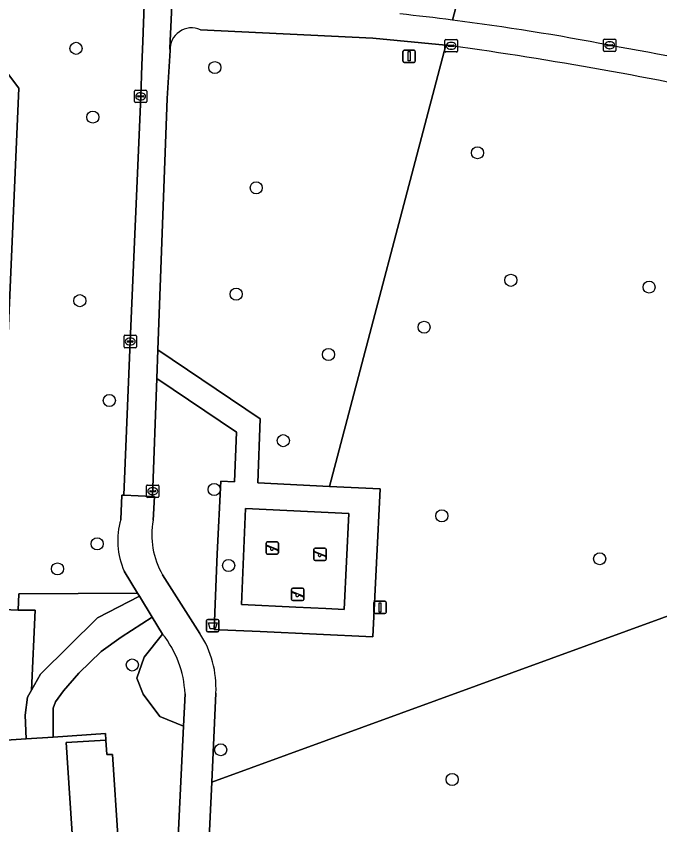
# Model space of a CAD drawing. Extents: x 160732 to 162107, y 387428 to 388479.
# Drawn here: x 160866.9 to 160918.9, y 387911.6 to 387976.9 of the extents above; entities that cross this region are included whole.
import ezdxf

# ---------------------------------------------------------------- set-up
doc = ezdxf.new("R2010")
doc.units = 0
for name, color, linetype in [('IMGEO_Afvalbak', 7, 'Continuous'), ('IMGEO_Boom', 7, 'Continuous'), ('IMGEO_Grasland_overig', 7, 'Continuous'), ('IMGEO_Groenvoorziening', 7, 'Continuous'), ('IMGEO_Kolk', 7, 'Continuous'), ('IMGEO_Lichtmast', 7, 'Continuous'), ('IMGEO_Meer_plas_ven_vijver', 7, 'Continuous'), ('IMGEO_Speelvoorziening', 7, 'Continuous'), ('IMGEO_Terreindeel_open', 7, 'Continuous'), ('IMGEO_Voetpad_gesloten', 7, 'Continuous'), ('IMGEO_Voetpad_halfverhard', 7, 'Continuous'), ('IMGEO_Voetpad_open', 7, 'Continuous')]:
    doc.layers.add(name, color=color, linetype=linetype)

msp = doc.modelspace()

# ---------------------------------------------------------------- linework, layer by layer
at = {"layer": 'IMGEO_Afvalbak'}
for p, q in [((160882.278, 387927.306), (160882.278, 387928.106)), ((160882.278, 387928.106), (160882.278, 387927.306)), ((160882.378, 387928.206), (160883.168, 387928.206)), ((160883.168, 387928.206), (160882.378, 387928.206)), ((160883.268, 387928.106), (160883.268, 387927.306)), ((160883.268, 387927.306), (160883.268, 387928.106)), ((160883.168, 387927.206), (160882.378, 387927.206)), ((160882.378, 387927.206), (160883.168, 387927.206))]:
    msp.add_line(p, q, dxfattribs=at)
msp.add_lwpolyline([(160882.421, 387927.92), (160883.125, 387927.92), (160882.976, 387927.45), (160882.57, 387927.45), (160882.421, 387927.92)], dxfattribs=at)
for centre, start, end in [((160882.378, 387928.106), 90, 180), ((160882.378, 387928.106), 90, 180), ((160883.168, 387928.106), 0, 90), ((160883.168, 387928.106), 360, 90), ((160882.378, 387927.306), 180, 270), ((160882.378, 387927.306), 180, 270), ((160883.168, 387927.306), 270, 0), ((160883.168, 387927.306), 270, 0)]:
    msp.add_arc(centre, 0.1, start, end, dxfattribs=at)
at = {"layer": 'IMGEO_Boom'}
for centre in [(160871.741, 387974.308), (160882.945, 387972.756), (160873.091, 387968.762), (160904.139, 387965.882), (160886.288, 387963.051), (160906.83, 387955.584), (160917.993, 387955.035), (160884.663, 387954.46), (160872.043, 387953.938), (160899.832, 387951.79), (160892.125, 387949.592), (160874.429, 387945.881), (160888.47, 387942.636), (160882.894, 387938.694), (160901.262, 387936.568), (160873.441, 387934.307), (160884.056, 387932.551), (160914.008, 387933.103), (160870.241, 387932.279), (160876.283, 387924.526), (160883.418, 387917.682), (160902.1, 387915.285)]:
    msp.add_circle(centre, 0.489, dxfattribs=at)
at = {"layer": 'IMGEO_Grasland_overig'}
msp.add_lwpolyline([(160869.892, 387918.704), (160869.892, 387921.038), (160870.084, 387921.538), (160870.738, 387922.448), (160871.98, 387923.87), (160873.761, 387925.626), (160875.375, 387926.767), (160877.895, 387928.383), (160876.872, 387930.067), (160873.467, 387928.33), (160868.877, 387923.777), (160868.145, 387922.502), (160867.818, 387921.933), (160867.628, 387920.482), (160867.717, 387918.559)], close=True, dxfattribs=at)
at = {"layer": 'IMGEO_Groenvoorziening'}
for points in [[(160902.126, 387976.591), (160906.196, 387992.021), (160897.751, 387991.489), (160890, 388000), (160882.131, 388008.64), (160881.008, 388008.678), (160879.409, 388008.733), (160876.695, 388008.778), (160875.217, 388008.867), (160871.139, 388008.888), (160863.449, 388000), (160855.223, 387990.492), (160854.358, 387988.839), (160855.199, 387986.853), (160867.134, 387971.083), (160865.265, 387929.026), (160867.075, 387928.962), (160867.133, 387930.262), (160876.713, 387930.33), (160875.633, 387932.106)], [(160876.958, 387970.435), (160877.057, 387972.961), (160877.131, 387974.862), (160877.247, 387977.825), (160877.298, 387996.374), (160877.232, 388000), (160877.116, 388006.329), (160879.203, 388006.285), (160879.249, 388000), (160879.373, 387983.26), (160879.607, 387983.257), (160879.576, 387980.121)], [(160988.743, 387997.226), (160906.196, 387992.021), (160902.126, 387976.591)], [(160879.326, 387974.134), (160879.108, 387970.248), (160878.354, 387949.963), (160886.6, 387944.391), (160886.412, 387939.227), (160892.198, 387938.947), (160901.59, 387974.562), (160895.688, 387975.138), (160881.777, 387975.812)], [(160902.02, 387974.516), (160901.59, 387974.562), (160892.198, 387938.947), (160896.288, 387938.749), (160895.707, 387926.792), (160886.598, 387927.233), (160884.651, 387927.318), (160883.346, 387927.374), (160882.898, 387927.394), (160883.08, 387932.156), (160883.144, 387933.503), (160883.43, 387939.371), (160884.542, 387939.317), (160884.688, 387943.329), (160878.269, 387947.667), (160877.915, 387938.125), (160878.07, 387938.118), (160877.955, 387936.207)], [(160875.348, 387936.264), (160875.426, 387938.23), (160875.608, 387938.222), (160876.115, 387950.643), (160876.958, 387970.435)], [(160883.029, 387922.248), (160882.69, 387915.076), (160934.312, 387933.886), (160956.037, 387952.489), (160958.852, 387961.971), (160951.106, 387964.187)], [(160983.661, 387954.594), (160981.782, 387955.294), (160980.84, 387955.569), (160980.877, 387955.751), (160974.647, 387957.454), (160958.852, 387961.971), (160956.037, 387952.489), (160934.312, 387933.886), (160882.69, 387915.076), (160881.471, 387889.262), (160891.47, 387889.324), (160890.848, 387878.409), (160889.317, 387876.771), (160882.42, 387878.162), (160881.058, 387879.499), (160880.9, 387876.445), (160882.367, 387876.334), (160883.587, 387876.277), (160886.821, 387876.126), (160888.248, 387876.06), (160888.069, 387872.845), (160888.05, 387872.328), (160887.966, 387870.15), (160887.98, 387869.584)], [(160878.721, 387931.814), (160881.738, 387927.077)], [(160878.724, 387927.019), (160877.244, 387925.143), (160876.656, 387923.455), (160877.166, 387922.16), (160878.5, 387920.355), (160880.412, 387919.589)], [(160880.412, 387919.589), (160880.537, 387922.206)]]:
    msp.add_lwpolyline(points, dxfattribs=at)
for points in [[(160876.713, 387930.33), (160867.133, 387930.262), (160867.075, 387928.962), (160868.446, 387928.962), (160868.145, 387922.502), (160868.877, 387923.777), (160873.467, 387928.33), (160876.872, 387930.067)], [(160867.717, 387918.559), (160867.628, 387920.482), (160867.818, 387921.933), (160868.145, 387922.502), (160868.446, 387928.962), (160867.075, 387928.962), (160865.265, 387929.026), (160864.937, 387929.038), (160864.439, 387918.341)], [(160874.221, 387917.29), (160874.693, 387917.298), (160875.153, 387910.343), (160874.695, 387910.308), (160874.742, 387909.529), (160879.934, 387909.529), (160880.412, 387919.589), (160878.5, 387920.355), (160877.166, 387922.16), (160876.656, 387923.455), (160877.244, 387925.143), (160878.724, 387927.019), (160877.895, 387928.383), (160875.375, 387926.767), (160873.761, 387925.626), (160871.98, 387923.87), (160870.738, 387922.448), (160870.084, 387921.538), (160869.892, 387921.038), (160869.892, 387918.704), (160874.111, 387918.984), (160874.139, 387918.461)]]:
    msp.add_lwpolyline(points, close=True, dxfattribs=at)
for centre, radius, start, end in [((160877.212, 387781.469), 196.706, 82.72365, 83.96794), ((160876.861, 387778.415), 199.78, 79.04893, 82.73458), ((160881.071, 387974.214), 1.747, 66.18409, 182.60844), ((160856.795, 387650.712), 326.947, 77.72209, 82.04897), ((160829.039, 387496.933), 485.265, 76.85982, 79.81903), ((160881.139, 387934.572), 6.033, 163.71323, 204.12891), ((160884.311, 387935.052), 6.46, 169.70133, 210.08092), ((160872.248, 387921.831), 8.298, 2.58713, 38.69447), ((160874.974, 387922.682), 8.066, 356.91786, 33.01733)]:
    msp.add_arc(centre, radius, start, end, dxfattribs=at)
at = {"layer": 'IMGEO_Kolk'}
for p, q in [((160901.519, 387974.089), (160901.519, 387974.941)), ((160901.594, 387975.015), (160902.446, 387975.015)), ((160902.007, 387974.795), (160902.032, 387974.795)), ((160902.52, 387974.941), (160902.52, 387974.089)), ((160914.312, 387974.132), (160914.312, 387974.984)), ((160914.387, 387975.058), (160915.239, 387975.058)), ((160914.8, 387974.838), (160914.825, 387974.838)), ((160915.313, 387974.984), (160915.313, 387974.132)), ((160901.778, 387974.509), (160901.778, 387974.521)), ((160902.216, 387974.472), (160901.818, 387974.472)), ((160901.821, 387974.558), (160902.219, 387974.558)), ((160902.03, 387974.235), (160902.005, 387974.235)), ((160902.262, 387974.521), (160902.262, 387974.509)), ((160914.571, 387974.552), (160914.571, 387974.564)), ((160915.009, 387974.515), (160914.611, 387974.515)), ((160914.614, 387974.601), (160915.012, 387974.601)), ((160914.823, 387974.278), (160914.798, 387974.278)), ((160915.055, 387974.564), (160915.055, 387974.552)), ((160902.446, 387974.015), (160901.594, 387974.015)), ((160915.239, 387974.058), (160914.387, 387974.058)), ((160876.456, 387970.009), (160876.456, 387970.861)), ((160876.531, 387970.935), (160877.383, 387970.935)), ((160877.457, 387970.861), (160877.457, 387970.009)), ((160876.715, 387970.429), (160876.715, 387970.441)), ((160877.153, 387970.392), (160876.755, 387970.392)), ((160876.758, 387970.478), (160877.156, 387970.478)), ((160876.944, 387970.715), (160876.969, 387970.715)), ((160877.199, 387970.441), (160877.199, 387970.429)), ((160877.383, 387969.935), (160876.531, 387969.935)), ((160876.967, 387970.155), (160876.942, 387970.155)), ((160875.613, 387950.217), (160875.613, 387951.069)), ((160875.688, 387951.143), (160876.54, 387951.143)), ((160875.872, 387950.637), (160875.872, 387950.649)), ((160875.915, 387950.686), (160876.313, 387950.686)), ((160876.101, 387950.923), (160876.126, 387950.923)), ((160876.356, 387950.649), (160876.356, 387950.637)), ((160876.614, 387951.069), (160876.614, 387950.217)), ((160876.54, 387950.143), (160875.688, 387950.143)), ((160876.31, 387950.6), (160875.912, 387950.6)), ((160876.124, 387950.363), (160876.099, 387950.363)), ((160877.431, 387938.126), (160877.431, 387938.978)), ((160877.506, 387939.052), (160878.358, 387939.052)), ((160878.432, 387938.978), (160878.432, 387938.126)), ((160877.69, 387938.546), (160877.69, 387938.558)), ((160878.128, 387938.509), (160877.73, 387938.509)), ((160877.733, 387938.595), (160878.131, 387938.595)), ((160877.942, 387938.272), (160877.917, 387938.272)), ((160877.919, 387938.832), (160877.944, 387938.832)), ((160878.174, 387938.558), (160878.174, 387938.546)), ((160878.358, 387938.052), (160877.506, 387938.052))]:
    msp.add_line(p, q, dxfattribs=at)
for points in [[(160901.519, 387974.089), (160901.519, 387974.941)], [(160901.594, 387975.015), (160902.446, 387975.015)], [(160902.52, 387974.941), (160902.52, 387974.089)], [(160914.312, 387974.132), (160914.312, 387974.984)], [(160914.387, 387975.058), (160915.239, 387975.058)], [(160915.313, 387974.984), (160915.313, 387974.132)], [(160902.446, 387974.015), (160901.594, 387974.015)], [(160915.239, 387974.058), (160914.387, 387974.058)], [(160876.456, 387970.009), (160876.456, 387970.861)], [(160876.531, 387970.935), (160877.383, 387970.935)], [(160877.457, 387970.861), (160877.457, 387970.009)], [(160877.383, 387969.935), (160876.531, 387969.935)], [(160875.613, 387950.217), (160875.613, 387951.069)], [(160875.688, 387951.143), (160876.54, 387951.143)], [(160876.614, 387951.069), (160876.614, 387950.217)], [(160876.54, 387950.143), (160875.688, 387950.143)], [(160877.431, 387938.126), (160877.431, 387938.978)], [(160877.506, 387939.052), (160878.358, 387939.052)], [(160878.432, 387938.978), (160878.432, 387938.126)], [(160878.358, 387938.052), (160877.506, 387938.052)]]:
    msp.add_lwpolyline(points, dxfattribs=at)
for centre, radius, start, end in [((160901.596, 387974.939), 0.0765, 91.55205, 178.44795), ((160901.596, 387974.939), 0.0765, 91.55205, 178.44795), ((160902.444, 387974.939), 0.0765, 1.55205, 88.44795), ((160902.444, 387974.939), 0.0765, 1.55205, 88.44795), ((160914.389, 387974.982), 0.0765, 91.55205, 178.44795), ((160914.389, 387974.982), 0.0765, 91.55205, 178.44795), ((160915.237, 387974.982), 0.0765, 1.55205, 88.44795), ((160915.237, 387974.982), 0.0765, 1.55205, 88.44795), ((160901.818, 387974.518), 0.0403, 85.87752, 175.75265), ((160901.815, 387974.508), 0.0366, 178.93798, 274.71019), ((160902.219, 387974.515), 0.043, 264.86636, 352.45326), ((160902.223, 387974.52), 0.0386, 1.73085, 96.63898), ((160914.389, 387974.134), 0.0765, 181.55205, 268.44795), ((160914.389, 387974.134), 0.0765, 181.55205, 268.44795), ((160914.611, 387974.561), 0.0403, 85.87752, 175.75265), ((160914.608, 387974.551), 0.0366, 178.93798, 274.71019), ((160915.012, 387974.558), 0.043, 264.86636, 352.45326), ((160915.016, 387974.563), 0.0386, 1.73085, 96.63898), ((160915.237, 387974.134), 0.0765, 271.55205, 358.44795), ((160915.237, 387974.134), 0.0765, 271.55205, 358.44795), ((160901.596, 387974.091), 0.0765, 181.55205, 268.44795), ((160901.596, 387974.091), 0.0765, 181.55205, 268.44795), ((160902.444, 387974.091), 0.0765, 271.55205, 358.44795), ((160902.444, 387974.091), 0.0765, 271.55205, 358.44795), ((160876.533, 387970.859), 0.0765, 91.55205, 178.44795), ((160876.533, 387970.859), 0.0765, 91.55205, 178.44795), ((160877.381, 387970.859), 0.0765, 1.55205, 88.44795), ((160877.381, 387970.859), 0.0765, 1.55205, 88.44795), ((160876.755, 387970.438), 0.0403, 85.87752, 175.75265), ((160876.752, 387970.428), 0.0366, 178.93798, 274.71019), ((160877.156, 387970.435), 0.043, 264.86636, 352.45326), ((160877.16, 387970.44), 0.0386, 1.73085, 96.63898), ((160876.533, 387970.011), 0.0765, 181.55205, 268.44795), ((160876.533, 387970.011), 0.0765, 181.55205, 268.44795), ((160877.381, 387970.011), 0.0765, 271.55205, 358.44795), ((160877.381, 387970.011), 0.0765, 271.55205, 358.44795), ((160875.69, 387951.067), 0.0765, 91.55205, 178.44795), ((160875.69, 387951.067), 0.0765, 91.55205, 178.44795), ((160875.912, 387950.646), 0.0403, 85.87752, 175.75265), ((160875.909, 387950.636), 0.0366, 178.93798, 274.71019), ((160876.313, 387950.643), 0.043, 264.86636, 352.45326), ((160876.317, 387950.648), 0.0386, 1.73085, 96.63898), ((160876.538, 387951.067), 0.0765, 1.55205, 88.44795), ((160876.538, 387951.067), 0.0765, 1.55205, 88.44795), ((160875.69, 387950.219), 0.0765, 181.55205, 268.44795), ((160875.69, 387950.219), 0.0765, 181.55205, 268.44795), ((160876.538, 387950.219), 0.0765, 271.55205, 358.44795), ((160876.538, 387950.219), 0.0765, 271.55205, 358.44795), ((160877.508, 387938.976), 0.0765, 91.55205, 178.44795), ((160877.508, 387938.976), 0.0765, 91.55205, 178.44795), ((160878.356, 387938.976), 0.0765, 1.55205, 88.44795), ((160878.356, 387938.976), 0.0765, 1.55205, 88.44795), ((160877.73, 387938.555), 0.0403, 85.87752, 175.75265), ((160877.727, 387938.545), 0.0366, 178.93798, 274.71019), ((160878.131, 387938.552), 0.043, 264.86636, 352.45326), ((160878.135, 387938.557), 0.0386, 1.73085, 96.63898), ((160877.508, 387938.128), 0.0765, 181.55205, 268.44795), ((160877.508, 387938.128), 0.0765, 181.55205, 268.44795), ((160878.356, 387938.128), 0.0765, 271.55205, 358.44795), ((160878.356, 387938.128), 0.0765, 271.55205, 358.44795)]:
    msp.add_arc(centre, radius, start, end, dxfattribs=at)
for centre, major_axis, ratio, start_param, end_param in [((160902.006, 387974.515), (-0.387, 0.002), 0.722429, 4.712389, 7.853982), ((160902.031, 387974.515), (-0.39, 0.002), 0.717154, 1.570796, 4.712389), ((160914.799, 387974.558), (-0.387, 0.002), 0.722429, 4.712389, 7.853982), ((160914.824, 387974.558), (-0.39, 0.002), 0.717154, 1.570796, 4.712389), ((160876.943, 387970.435), (-0.387, 0.002), 0.722429, 4.712389, 7.853982), ((160876.968, 387970.435), (-0.39, 0.002), 0.717154, 1.570796, 4.712389), ((160876.1, 387950.643), (-0.387, 0.002), 0.722429, 4.712389, 7.853982), ((160876.125, 387950.643), (-0.39, 0.002), 0.717154, 1.570796, 4.712389), ((160877.918, 387938.552), (-0.387, 0.002), 0.722429, 4.712389, 7.853982), ((160877.943, 387938.552), (-0.39, 0.002), 0.717154, 1.570796, 4.712389)]:
    msp.add_ellipse(centre, major_axis=major_axis, ratio=ratio, start_param=start_param, end_param=end_param, dxfattribs=at)
at = {"layer": 'IMGEO_Lichtmast'}
for p, q in [((160898.231, 387974.168), (160899.021, 387974.168)), ((160899.021, 387974.168), (160898.231, 387974.168)), ((160898.131, 387973.268), (160898.131, 387974.068)), ((160898.131, 387974.068), (160898.131, 387973.268)), ((160899.121, 387974.068), (160899.121, 387973.268)), ((160899.121, 387973.268), (160899.121, 387974.068)), ((160899.021, 387973.168), (160898.231, 387973.168)), ((160898.231, 387973.168), (160899.021, 387973.168)), ((160895.779, 387928.769), (160895.779, 387929.569)), ((160895.779, 387929.569), (160895.779, 387928.769)), ((160895.879, 387929.669), (160896.669, 387929.669)), ((160896.669, 387929.669), (160895.879, 387929.669)), ((160896.769, 387929.569), (160896.769, 387928.769)), ((160896.769, 387928.769), (160896.769, 387929.569)), ((160896.669, 387928.669), (160895.879, 387928.669)), ((160895.879, 387928.669), (160896.669, 387928.669))]:
    msp.add_line(p, q, dxfattribs=at)
for points in [[(160898.551, 387974.043), (160898.701, 387974.043), (160898.701, 387973.293), (160898.551, 387973.293), (160898.551, 387974.043)], [(160896.199, 387929.544), (160896.349, 387929.544), (160896.349, 387928.794), (160896.199, 387928.794), (160896.199, 387929.544)]]:
    msp.add_lwpolyline(points, dxfattribs=at)
for centre, start, end in [((160898.231, 387974.068), 90, 180), ((160898.231, 387974.068), 90, 180), ((160899.021, 387974.068), 0, 90), ((160899.021, 387974.068), 360, 90), ((160898.231, 387973.268), 180, 270), ((160898.231, 387973.268), 180, 270), ((160899.021, 387973.268), 270, 0), ((160899.021, 387973.268), 270, 0), ((160895.879, 387929.569), 90, 180), ((160895.879, 387929.569), 90, 180), ((160896.669, 387929.569), 0, 90), ((160896.669, 387929.569), 360, 90), ((160895.879, 387928.769), 180, 270), ((160895.879, 387928.769), 180, 270), ((160896.669, 387928.769), 270, 0), ((160896.669, 387928.769), 270, 0)]:
    msp.add_arc(centre, 0.1, start, end, dxfattribs=at)
at = {"layer": 'IMGEO_Meer_plas_ven_vijver'}
msp.add_lwpolyline([(160859.513, 387813.668), (160860.296, 387828.759), (160860.027, 387828.774), (160861.654, 387864.785), (160863.761, 387908.821), (160863.144, 387918.255), (160864.439, 387918.341), (160864.937, 387929.038), (160865.265, 387929.026), (160867.134, 387971.083), (160855.199, 387986.853), (160854.358, 387988.839), (160855.223, 387990.492), (160863.449, 388000), (160871.139, 388008.888), (160875.217, 388008.867)], dxfattribs=at)
at = {"layer": 'IMGEO_Speelvoorziening'}
for p, q in [((160887.08, 387933.567), (160887.08, 387934.367)), ((160887.08, 387934.367), (160887.08, 387933.567)), ((160887.18, 387934.467), (160887.97, 387934.467)), ((160887.97, 387934.467), (160887.18, 387934.467)), ((160888.07, 387934.367), (160888.07, 387933.567)), ((160888.07, 387933.567), (160888.07, 387934.367)), ((160887.463, 387933.995), (160887.124, 387934.132)), ((160887.149, 387934.192), (160888.025, 387933.839)), ((160888.001, 387933.779), (160887.661, 387933.916)), ((160890.942, 387933.062), (160890.942, 387933.862)), ((160890.942, 387933.862), (160890.942, 387933.062)), ((160891.011, 387933.687), (160891.887, 387933.334)), ((160891.042, 387933.962), (160891.832, 387933.962)), ((160891.832, 387933.962), (160891.042, 387933.962)), ((160891.932, 387933.862), (160891.932, 387933.062)), ((160891.932, 387933.062), (160891.932, 387933.862)), ((160887.97, 387933.467), (160887.18, 387933.467)), ((160887.18, 387933.467), (160887.97, 387933.467)), ((160891.325, 387933.49), (160890.986, 387933.627)), ((160891.863, 387933.274), (160891.523, 387933.411)), ((160891.832, 387932.962), (160891.042, 387932.962)), ((160891.042, 387932.962), (160891.832, 387932.962)), ((160889.13, 387929.824), (160889.13, 387930.624)), ((160889.13, 387930.624), (160889.13, 387929.824)), ((160889.513, 387930.252), (160889.174, 387930.389)), ((160889.199, 387930.449), (160890.075, 387930.096)), ((160889.23, 387930.724), (160890.02, 387930.724)), ((160890.02, 387930.724), (160889.23, 387930.724)), ((160890.12, 387930.624), (160890.12, 387929.824)), ((160890.12, 387929.824), (160890.12, 387930.624)), ((160890.02, 387929.724), (160889.23, 387929.724)), ((160889.23, 387929.724), (160890.02, 387929.724)), ((160890.051, 387930.036), (160889.711, 387930.173))]:
    msp.add_line(p, q, dxfattribs=at)
for centre, radius, start, end in [((160887.18, 387934.367), 0.1, 90, 180), ((160887.18, 387934.367), 0.1, 90, 180), ((160887.97, 387934.367), 0.1, 0, 90), ((160887.97, 387934.367), 0.1, 360, 90), ((160887.137, 387934.162), 0.0327, 68.07798, 248.07798), ((160887.542, 387933.905), 0.12, 130.99278, 5.16318), ((160888.013, 387933.809), 0.0327, 248.07798, 68.07798), ((160891.042, 387933.862), 0.1, 90, 180), ((160891.042, 387933.862), 0.1, 90, 180), ((160890.999, 387933.657), 0.0327, 68.07798, 248.07798), ((160891.832, 387933.862), 0.1, 0, 90), ((160891.832, 387933.862), 0.1, 360, 90), ((160887.18, 387933.567), 0.1, 180, 270), ((160887.18, 387933.567), 0.1, 180, 270), ((160887.97, 387933.567), 0.1, 270, 0), ((160887.97, 387933.567), 0.1, 270, 0), ((160891.042, 387933.062), 0.1, 180, 270), ((160891.042, 387933.062), 0.1, 180, 270), ((160891.404, 387933.4), 0.12, 130.99278, 5.16318), ((160891.832, 387933.062), 0.1, 270, 0), ((160891.832, 387933.062), 0.1, 270, 0), ((160891.875, 387933.304), 0.0327, 248.07798, 68.07798), ((160889.23, 387930.624), 0.1, 90, 180), ((160889.23, 387930.624), 0.1, 90, 180), ((160889.187, 387930.419), 0.0327, 68.07798, 248.07798), ((160890.02, 387930.624), 0.1, 0, 90), ((160890.02, 387930.624), 0.1, 360, 90), ((160889.23, 387929.824), 0.1, 180, 270), ((160889.23, 387929.824), 0.1, 180, 270), ((160889.592, 387930.162), 0.12, 130.99278, 5.16318), ((160890.02, 387929.824), 0.1, 270, 0), ((160890.02, 387929.824), 0.1, 270, 0), ((160890.063, 387930.066), 0.0327, 248.07798, 68.07798)]:
    msp.add_arc(centre, radius, start, end, dxfattribs=at)
at = {"layer": 'IMGEO_Terreindeel_open'}
msp.add_lwpolyline([(160891.904, 387929.085), (160893.382, 387929.015), (160893.759, 387936.758), (160885.432, 387937.161), (160885.085, 387929.407), (160889.476, 387929.2)], close=True, dxfattribs=at)
at = {"layer": 'IMGEO_Voetpad_gesloten'}
msp.add_lwpolyline([(160879.576, 387980.121), (160879.607, 387983.257), (160879.373, 387983.26), (160879.249, 388000), (160879.203, 388006.285), (160877.116, 388006.329), (160877.232, 388000), (160877.298, 387996.374), (160877.247, 387977.825), (160877.131, 387974.862), (160877.057, 387972.961), (160876.958, 387970.435), (160876.115, 387950.643), (160875.608, 387938.222), (160877.915, 387938.125), (160878.269, 387947.667), (160878.354, 387949.963), (160879.108, 387970.248), (160879.326, 387974.134), (160879.305, 387974.32)], close=True, dxfattribs=at)
for points in [[(160879.576, 387980.121), (160879.305, 387974.32), (160879.326, 387974.134)], [(160881.777, 387975.812), (160895.688, 387975.138), (160901.59, 387974.562), (160902.02, 387974.516)], [(160877.955, 387936.207), (160878.07, 387938.118), (160877.915, 387938.125), (160875.608, 387938.222), (160875.426, 387938.23), (160875.348, 387936.264)], [(160875.633, 387932.106), (160876.713, 387930.33), (160876.872, 387930.067), (160877.895, 387928.383), (160878.724, 387927.019)], [(160881.738, 387927.077), (160878.721, 387931.814)], [(160880.537, 387922.206), (160880.412, 387919.589), (160879.934, 387909.529), (160879.012, 387890.151), (160878.906, 387887.924), (160878.876, 387887.299), (160878.879, 387887.219), (160878.43, 387877.664), (160878.001, 387868.766), (160877.333, 387853.964)], [(160880.9, 387876.445), (160881.058, 387879.499), (160881.471, 387889.262), (160882.69, 387915.076), (160883.029, 387922.248)]]:
    msp.add_lwpolyline(points, dxfattribs=at)
for centre, radius, start, end in [((160877.212, 387781.469), 196.706, 82.72365, 83.96794), ((160876.861, 387778.415), 199.78, 79.04893, 82.73458), ((160881.071, 387974.214), 1.747, 66.18409, 182.60844), ((160856.795, 387650.712), 326.947, 77.72209, 82.04897), ((160829.039, 387496.933), 485.265, 76.85982, 79.81903), ((160881.139, 387934.572), 6.033, 163.71323, 204.12891), ((160884.311, 387935.052), 6.46, 169.70133, 210.08092), ((160872.248, 387921.831), 8.298, 2.58713, 38.69447), ((160874.974, 387922.682), 8.066, 356.91786, 33.01733)]:
    msp.add_arc(centre, radius, start, end, dxfattribs=at)
at = {"layer": 'IMGEO_Voetpad_halfverhard'}
for points in [[(160892.198, 387938.947), (160886.412, 387939.227), (160886.6, 387944.391), (160878.354, 387949.963), (160878.269, 387947.667), (160884.688, 387943.329), (160884.542, 387939.317), (160883.43, 387939.371), (160883.144, 387933.503), (160883.08, 387932.156), (160882.898, 387927.394), (160883.346, 387927.374), (160884.651, 387927.318), (160886.598, 387927.233), (160895.707, 387926.792), (160896.288, 387938.749)], [(160891.904, 387929.085), (160889.476, 387929.2), (160885.085, 387929.407), (160885.432, 387937.161), (160893.759, 387936.758), (160893.382, 387929.015)]]:
    msp.add_lwpolyline(points, close=True, dxfattribs=at)
at = {"layer": 'IMGEO_Voetpad_open'}
for points in [[(160870.953, 387918.257), (160874.139, 387918.461), (160874.111, 387918.984), (160869.892, 387918.704), (160867.717, 387918.559), (160864.439, 387918.341), (160863.144, 387918.255), (160863.761, 387908.821), (160864.034, 387908.804), (160864.377, 387908.798), (160871.524, 387909.279)], [(160874.693, 387917.298), (160874.221, 387917.29), (160874.139, 387918.461), (160870.953, 387918.257), (160871.524, 387909.279), (160872.106, 387909.324), (160874.742, 387909.529), (160874.695, 387910.308), (160875.153, 387910.343)]]:
    msp.add_lwpolyline(points, close=True, dxfattribs=at)

doc.saveas('drawing.dxf')
